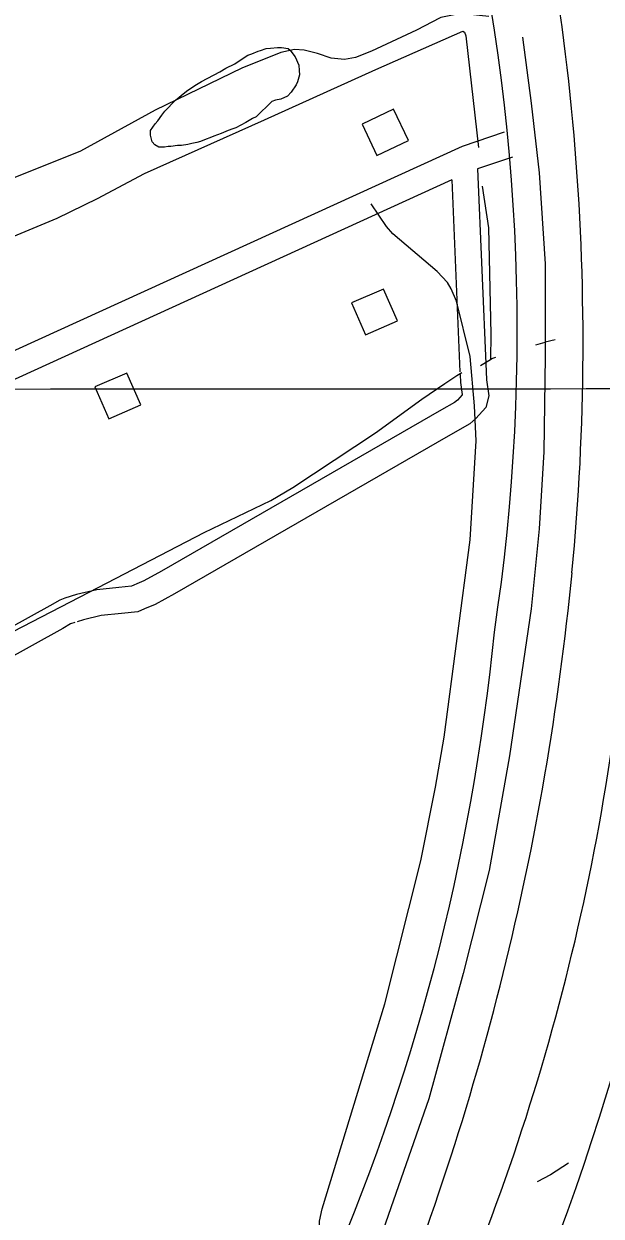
# Model space of a CAD drawing. Extents: x 3297753 to 3335611, y 652252 to 677623.
# Drawn here: x 3303884 to 3304548, y 671835 to 673205 of the extents above; entities that cross this region are included whole.
import ezdxf

# ---------------------------------------------------------------- set-up
doc = ezdxf.new("R2010")
doc.units = 0
for name, color, linetype in [('V-BLDG-OTLN', 7, 'Continuous'), ('V-DTCH-CNTR', 7, 'Continuous'), ('V-GRID-MAJR', 7, 'Continuous'), ('V-ROAD-CNTR', 7, 'Continuous'), ('V-SITE-VEGE', 7, 'Continuous'), ('V-TOPO-SHOR', 7, 'Continuous')]:
    doc.layers.add(name, color=color, linetype=linetype)

msp = doc.modelspace()

# ---------------------------------------------------------------- linework, layer by layer
at = {"layer": 'V-BLDG-OTLN'}
for points in [[(3304290.4, 673053.8), (3304326.5, 673071), (3304309.3, 673107.1), (3304273.2, 673089.9)], [(3304298, 672900.4), (3304261.3, 672884.4), (3304277.3, 672847.7), (3304314, 672863.7)], [(3304002.8, 672803.8), (3303966.2, 672787.8), (3303982.2, 672751.1), (3304018.8, 672767.1)]]:
    msp.add_lwpolyline(points, close=True, dxfattribs=at)
at = {"layer": 'V-DTCH-CNTR'}
for points in [[(3304419, 673213.6), (3304394.2, 673216.4), (3304380.9, 673216.1), (3304363.9, 673212.5), (3304362.9, 673212.3), (3304335.7, 673197.9), (3304284, 673173.8), (3304265.6, 673166.5), (3304252.9, 673164.2), (3304237.9, 673165.7), (3304221.9, 673171.3), (3304206.6, 673174.9), (3304195.4, 673175.8), (3304179.7, 673172.1), (3304135.1, 673154.2), (3304035.5, 673106), (3303949.7, 673059)], [(3303949.7, 673059), (3303542.7, 672896), (3303518.2, 672889.8), (3303506.9, 672901.8), (3303465.5, 673060.6)], [(3304244.1, 671785.6), (3304229, 671805.8), (3304224.6, 671816.7), (3304224.2, 671829.1), (3304227.2, 671843), (3304299.5, 672078.6), (3304340.8, 672243.1), (3304357.6, 672327.6), (3304367.6, 672385.1), (3304397.4, 672611.9), (3304404.4, 672725.7), (3304402.5, 672766.3), (3304397.4, 672822.7), (3304381.7, 672886.3), (3304375.8, 672900.6), (3304371.5, 672908), (3304359.4, 672920.7), (3304308.5, 672964), (3304301.4, 672972.1), (3304283.9, 672998.3)]]:
    msp.add_lwpolyline(points, dxfattribs=at)
at = {"layer": 'V-GRID-MAJR'}
msp.add_spline([(3301861.4, 672784.2), (3307118.4, 672787.6), (3312375.4, 672791.8), (3317632.5, 672796.8), (3322889.5, 672802.5), (3328146.5, 672809), (3333403.5, 672816.3)], degree=3, dxfattribs=at)
at = {"layer": 'V-ROAD-CNTR'}
for points in [[(3304436.8, 673080.5), (3304388.3, 673064.3), (3303509.1, 672663.3)], [(3304446.3, 673052.1), (3304406.1, 673038.6)], [(3304406.1, 673038.6), (3304415.8, 672805.4)], [(3304376.6, 673026), (3303521.6, 672636)], [(3304376.6, 673026), (3304385.8, 672805.3)], [(3304385.9, 672802.3), (3304386.3, 672793), (3304388.3, 672779.3), (3304388.2, 672778.8), (3304382.8, 672772.8), (3304379.5, 672769.9), (3304364.6, 672761.4)], [(3304415.8, 672805.4), (3304416.2, 672795.9), (3304418.9, 672777.7), (3304415.4, 672764.2), (3304403.9, 672751.4), (3304397, 672745.4), (3304372.4, 672731.3)], [(3304364.6, 672761.4), (3304042.8, 672576.2), (3304022.5, 672564.9), (3304017, 672562.6)], [(3304372.4, 672731.3), (3304057.5, 672550), (3304035.6, 672537.9), (3304023, 672532.6)], [(3304017, 672562.6), (3304008.1, 672558.9), (3303993.6, 672557.4), (3303968.4, 672554.8), (3303944.8, 672549.2), (3303931.7, 672544.9)], [(3303931.7, 672544.9), (3303925.7, 672542.9), (3303914.3, 672536.2), (3303414.4, 672259.5), (3302880.4, 671992)], [(3304023, 672532.6), (3304015.6, 672529.5), (3303996.7, 672527.6), (3303973.4, 672525.1), (3303953, 672520.3), (3303945.7, 672517.9)], [(3303943, 672517), (3303938.1, 672515.4), (3303929.2, 672510.2), (3303428.4, 672232.9), (3302883.7, 671960.1)]]:
    msp.add_lwpolyline(points, dxfattribs=at)
for centre, radius, start, end in [((3301905.3, 672853.8), 2690.2, 354.8693, 16.8026), ((3301775.4, 672838.5), 2751.9, 354.4849, 15.4491), ((3302157.3, 672852.2), 2294.3, 351.3187, 14.4593), ((3301923.9, 672761.6), 2665, 336.0643, 356.8078), ((3301815.2, 672812.6), 2864.5, 337.8829, 356.1146), ((3301352.1, 672880.3), 3177.3, 337.6024, 354.4678), ((3301948, 672750.8), 2489.4, 336.2654, 354.3553)]:
    msp.add_arc(centre, radius, start, end, dxfattribs=at)
at = {"layer": 'V-SITE-VEGE'}
msp.add_lwpolyline([(3304151.7, 673098.4), (3304147.3, 673096.5), (3304139.5, 673091.9), (3304128.2, 673085.8), (3304124.8, 673084.4), (3304119.5, 673082.5), (3304111.2, 673079.1), (3304102.9, 673076.2), (3304098.1, 673074.3), (3304094.2, 673072.5), (3304087.7, 673070.1), (3304083.3, 673069), (3304077.6, 673067.6), (3304072.8, 673066.5), (3304065.8, 673065.4), (3304060.9, 673065.3), (3304053.5, 673064.2), (3304050.4, 673064.1), (3304046, 673063.5), (3304039.8, 673063.4), (3304034.9, 673066.3), (3304032.1, 673069.7), (3304030.7, 673074.1), (3304030.1, 673077.2), (3304030, 673082.5), (3304035.5, 673090.1), (3304038.5, 673093.8), (3304043.1, 673100.1), (3304046.5, 673105), (3304058.9, 673117.3), (3304065.4, 673122.8), (3304071.4, 673127.8), (3304075.3, 673130.6), (3304083.1, 673135.6), (3304088.7, 673138.9), (3304109.6, 673150.1), (3304116.5, 673154.3), (3304127, 673159.4), (3304134.3, 673164.1), (3304142.1, 673169.1), (3304146.5, 673170.6), (3304153.9, 673173.9), (3304156.5, 673174.4), (3304163.1, 673176.8), (3304167.9, 673177.4), (3304176.2, 673178.1), (3304180.7, 673178.2), (3304188.2, 673176.7), (3304190.5, 673175), (3304193.7, 673170.7), (3304196.4, 673167.2), (3304200.7, 673157.6), (3304200.9, 673151.5), (3304201.4, 673146.6), (3304199, 673138.6), (3304197.4, 673135.1), (3304191.9, 673126.5), (3304187.6, 673122), (3304179.8, 673118.7), (3304173.6, 673117.6), (3304169.7, 673116.1)], close=True, dxfattribs=at)
at = {"layer": 'V-TOPO-SHOR'}
for p in [(3304495.2, 672841.8), (3304473, 672836.3)]:
    msp.add_line(p, (3304483.9, 672839.4), dxfattribs=at)
for points in [[(3304023.1, 673033.3), (3304161, 673094.8), (3304289.2, 673152.7), (3304389.1, 673196.6), (3304390.9, 673195.7), (3304392.6, 673191.3), (3304407, 673063)], [(3304457.6, 673189.8), (3304467.5, 673114.2), (3304477, 673033.9)], [(3303469.8, 672781.4), (3303508.7, 672799.4), (3303526.1, 672805.1), (3303528.5, 672806), (3303542.4, 672811.4), (3303584.1, 672827), (3303689.4, 672878.6), (3303827.6, 672942.4), (3303922.9, 672981.9), (3303969.3, 673004.3), (3304023.1, 673033.3)], [(3304477, 673033.9), (3304483.8, 672929.3), (3304483.9, 672839.4), (3304483.9, 672822.9), (3304482.3, 672713.3), (3304477, 672624.9), (3304467.7, 672532.6), (3304442.8, 672363.9), (3304419.3, 672232.1), (3304389.4, 672113.7), (3304350.1, 671969.4), (3304288.7, 671793.8), (3304284.5, 671783), (3304280.5, 671778.8), (3304274.2, 671776.4), (3304269, 671774.3)], [(3304411.4, 673018.5), (3304418.6, 672970.6), (3304421.2, 672848.4), (3304420.8, 672819.3)], [(3304409.5, 672812.5), (3304420.8, 672819.3), (3304422.6, 672820.4), (3304427, 672821.9)], [(3303544, 672631.7), (3303611.3, 672481.2), (3303650.7, 672400.7), (3303657.3, 672398.8), (3303660, 672399.9), (3303795.4, 672467.1), (3303959.4, 672551.9), (3304091.7, 672620.4), (3304168.2, 672657.3), (3304193.8, 672672.2), (3304288.8, 672735.1), (3304341.9, 672773.7), (3304368.5, 672791.7), (3304382.3, 672801), (3304388.1, 672804.6)], [(3304510.6, 671895.6), (3304489.7, 671882), (3304474.5, 671874.3)]]:
    msp.add_lwpolyline(points, dxfattribs=at)

doc.saveas('drawing.dxf')
